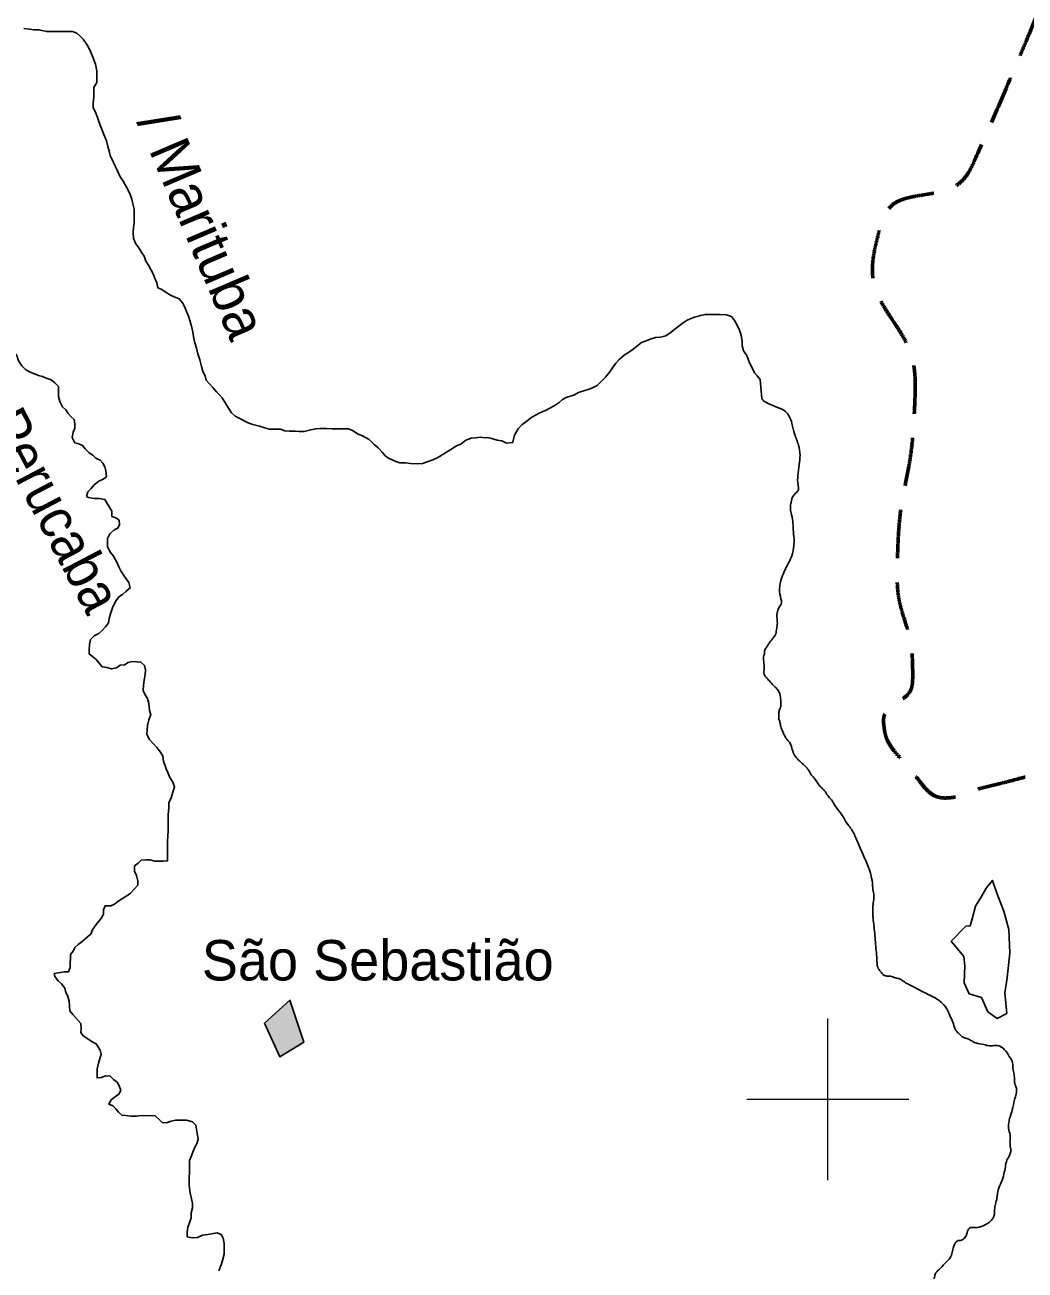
# Model space of a CAD drawing. Extents: x -1643653 to 4543381, y 1624270 to 13878484.
# Drawn here: x 765076 to 777439, y 8897887 to 8913288 of the extents above; entities that cross this region are included whole.
import ezdxf
from ezdxf.enums import TextEntityAlignment as Align

# ---------------------------------------------------------------- set-up
doc = ezdxf.new("R2010")
doc.units = 0
doc.header["$LTSCALE"] = 200
doc.linetypes.add('MEDIUM_DASHED', pattern=[4.5, 3, -1.5])
for name, color, linetype, lineweight in [('1', 7, 'Continuous', 13), ('10', 7, 'MEDIUM_DASHED', 60), ('2', 7, 'Continuous', 13), ('21', 7, 'Continuous', 25), ('24', 7, 'Continuous', 25)]:
    doc.layers.add(name, color=color, linetype=linetype, lineweight=lineweight)
doc.layers.add('41', color=7, linetype='Continuous')
doc.layers.add('49', color=7, linetype='Continuous')

msp = doc.modelspace()

# ---------------------------------------------------------------- hatches: boundary and pattern name
at = {"layer": '21'}
msp.add_hatch(color=256, dxfattribs=at).paths.add_polyline_path([(768037.3, 8900940.9), (768350.3, 8901225.5), (768523.5, 8900707.8), (768226.5, 8900525.2)])

# ---------------------------------------------------------------- linework, layer by layer
at = {"layer": '1', "lineweight": 25}
msp.add_spline([(814781, 9009175.5), (814787.2, 9009173.4), (814796.9, 9009173.4), (814799.4, 9009172.4), (814805.1, 9009174.5), (814805.6, 9009176.5), (814811.7, 9009179.5), (814811.7, 9009179.5), (814801.5, 9009181), (814790.7, 9009181.5), (814784.1, 9009183.1), (814777.4, 9009185.1), (814778.4, 9009175.5)], degree=3, dxfattribs=at)
at = {"layer": '10'}
msp.add_open_spline([(780116.2, 8904162.2), (779769.4, 8904177.9), (779422.6, 8904193.7), (779075.8, 8904209.5), (778695.9, 8904226.8), (778318.1, 8904159.8), (777941, 8904091.2), (777596, 8904028.4), (777262.1, 8903937.2), (776924.3, 8903854.6), (776803.3, 8903825.1), (776686.8, 8903750.4), (776569.7, 8903736.3), (776304.5, 8903704.6), (776099.5, 8903983.3), (775884, 8904233.1), (775776.3, 8904358), (775709.2, 8904488.3), (775694.9, 8904611.7), (775670.8, 8904818.6), (776050.4, 8904994.8), (776049.5, 8905226.7), (776047.7, 8905694.5), (775846.8, 8906171.8), (775860.4, 8906646.1), (775878.9, 8907296.2), (776043.6, 8907946.8), (776074.4, 8908597), (776108.2, 8909310.3), (775454.3, 8910013.8), (775625.2, 8910702.5), (775746.8, 8911192.8), (776625.7, 8911182.1), (776831, 8911648.8), (777030.2, 8912101.5), (777228.1, 8912557.1), (777420.7, 8913014.1), (777556.6, 8913336.6), (777687.6, 8913670.8), (777822.6, 8913984), (777919.6, 8914208.9), (778290.2, 8914361.2), (778319.1, 8914551.8), (778353.9, 8914781.3), (778054.2, 8915076.5), (777751.7, 8915261.5), (777515.3, 8915405.9), (777278.6, 8915289.1), (777042.4, 8915285.1), (776916.2, 8915283), (776790.1, 8915252.3), (776664.1, 8915261.5), (776484.7, 8915274.5), (776355.7, 8915449.8), (776238.5, 8915592.7), (776104.7, 8915755.7), (776352.4, 8916067), (776214.8, 8916207.7), (776079, 8916346.7), (775768.6, 8916238.7), (775623.8, 8916349.7), (775431, 8916497.3), (775387.1, 8916881.7), (775127.3, 8916988.4), (774292.1, 8917331.5), (773439.5, 8917458.1), (772578.9, 8917506.5), (772178.6, 8917529.1), (771773.4, 8917358), (771373.1, 8917411.9), (771257.5, 8917427.5), (771157.3, 8917493.9), (771065.7, 8917577.5), (770748.6, 8917866.7), (770887.1, 8918430.9), (770592.8, 8918689.4), (770430.6, 8918831.9), (770160.1, 8918847), (770001.8, 8918996.9), (769746.9, 8919238.3), (769557.2, 8919552.6), (769292.5, 8919801.2), (768866.2, 8920201.6), (768426.7, 8920562), (767897.5, 8920818.5), (767600.3, 8920962.5), (767240, 8920922), (766928.1, 8920842.2), (766588, 8920755), (766267.8, 8920606.4), (765982.4, 8920369), (765805, 8920221.5), (765830.9, 8919932), (765651.4, 8919801.2), (765249.7, 8919508.7), (764806.4, 8919315.8), (764351, 8919115.2), (764017, 8918968.1), (763624.4, 8918749.5), (763310.7, 8918831.3)], degree=3, dxfattribs=at)
at = {"layer": '2'}
for p, q in [((775000, 8899000), (775000, 8901000)), ((774000, 8900000), (776000, 8900000))]:
    msp.add_line(p, q, dxfattribs=at)
at = {"layer": '21'}
for points in [[(777212.9, 8901059.9), (777186.4, 8901318), (777216.7, 8901500.2), (777250.9, 8901811.5), (777239.5, 8902100), (777175, 8902327.7), (777087.7, 8902547.9), (777034.5, 8902707.3), (776958.6, 8902612.4), (776897.9, 8902509.9), (776825.7, 8902388.4), (776784, 8902232.8), (776761.2, 8902145.5), (776708.1, 8902141.7), (776525.9, 8901955.7), (776681.5, 8901765.9), (776692.9, 8901652), (776685.3, 8901439.5), (776746, 8901302.8), (776897.9, 8901257.2), (776977.6, 8901082.6), (777095.2, 8900999.1)], [(768037.3, 8900940.9), (768350.3, 8901225.5), (768523.5, 8900707.8), (768226.5, 8900525.2)]]:
    msp.add_lwpolyline(points, close=True, dxfattribs=at)
at = {"layer": '24'}
for points in [[(765062.9, 8913244.7), (765134, 8913234), (765184.8, 8913228.6), (765251, 8913228.2), (765342.4, 8913207.2), (765403.4, 8913206.8), (765464.4, 8913206.4), (765550.9, 8913205.9), (765611.9, 8913205.5), (765662.8, 8913205.1), (765718.6, 8913184.4), (765759, 8913148.5), (765794.4, 8913112.6), (765834.7, 8913056.3), (765864.8, 8913005.2), (765884.9, 8912959.2), (765914.9, 8912887.7), (765949.9, 8912800.9), (765964.6, 8912719.3), (765964, 8912632.7), (765963.6, 8912576.7), (765927.6, 8912515.8), (765927.2, 8912454.7), (765926.8, 8912398.6), (765921.2, 8912322.2), (765920.8, 8912266.2), (765955.9, 8912189.6), (765980.8, 8912118.1), (766005.8, 8912046.6), (766030.8, 8911985.3), (766050.8, 8911934.3), (766085.8, 8911852.6), (766100.6, 8911786.2), (766115.5, 8911730.1), (766130.3, 8911674), (766170.4, 8911587.1)], [(766170.4, 8911587.1), (766190.5, 8911541.2), (766215.6, 8911490.1), (766250.7, 8911418.5), (766290.9, 8911357.1), (766326.1, 8911290.7), (766371.2, 8911203.8), (766396.2, 8911132.3), (766411.1, 8911076.2), (766425.9, 8911009.9), (766425.5, 8910948.8), (766425.1, 8910892.7), (766424.7, 8910841.8), (766419.2, 8910780.7), (766413.7, 8910719.6), (766418.3, 8910648.3), (766448.4, 8910581.9), (766483.6, 8910530.7), (766518.8, 8910469.3), (766549, 8910428.4), (766569, 8910367.1), (766604.2, 8910316), (766634.3, 8910254.7), (766659.4, 8910208.7), (766679.4, 8910162.7), (766704.4, 8910096.3), (766719.2, 8910035.1), (766770, 8910014.4), (766820.6, 8909978.4), (766876.3, 8909947.5), (766922, 8909926.8), (766982.8, 8909900.9), (767023.2, 8909849.8), (767048.3, 8909803.8), (767073.3, 8909742.5), (767098.3, 8909686.3), (767118.2, 8909619.9)], [(764668.3, 8910342.9), (764693.4, 8910286.7), (764703, 8910210.2), (764707.8, 8910159.3), (764722.5, 8910087.9), (764722.2, 8910036.9), (764721.5, 8909940.2), (764741.5, 8909894.2), (764771.6, 8909832.9), (764801.7, 8909771.5), (764816.6, 8909720.5), (764826.3, 8909649.1), (764825.8, 8909572.7), (764815.1, 8909501.5), (764814.7, 8909445.4), (764814.3, 8909389.4), (764844.5, 8909328.1), (764890.1, 8909302.3), (764925.4, 8909261.4), (764975.8, 8909199.9), (764995.7, 8909133.6), (765036, 8909072.2), (765081.4, 8909026)], [(771104.7, 8908124.9), (771111.7, 8908148.9), (771127.4, 8908215), (771173.7, 8908291.1), (771219.8, 8908341.8), (771281.2, 8908387.2), (771327.2, 8908427.7), (771378.3, 8908457.9), (771449.7, 8908493.1), (771511, 8908518.2), (771556.9, 8908543.4), (771618.2, 8908578.6), (771679.5, 8908619), (771720.4, 8908654.4), (771766.4, 8908679.6), (771868.3, 8908714.6), (771919.4, 8908739.7), (771995.8, 8908764.7), (772051.9, 8908784.7), (772097.8, 8908804.8), (772148.9, 8908829.9), (772195, 8908875.5), (772251.3, 8908931.1), (772307.7, 8908997), (772338.6, 8909047.7), (772379.6, 8909103.5), (772415.5, 8909144), (772482.1, 8909204.7), (772548.4, 8909245.1), (772609.8, 8909290.5), (772655.8, 8909325.9), (772696.7, 8909361.3), (772752.8, 8909381.3), (772803.8, 8909401.3), (772870.1, 8909421.3), (772931.2, 8909426), (772997.4, 8909440.8), (773063.8, 8909486.3), (773109.9, 8909526.7), (773161, 8909567.1), (773212.1, 8909602.5), (773263.2, 8909637.8), (773339.7, 8909667.9), (773426.3, 8909692.8), (773487.5, 8909707.7), (773604.5, 8909706.9), (773670.6, 8909706.5), (773746.8, 8909700.9), (773807.7, 8909680.2), (773848.1, 8909634), (773883.2, 8909567.6), (773908.3, 8909511.4), (773928.2, 8909450.2), (773942.9, 8909373.7), (773942.6, 8909317.6), (773957.4, 8909256.4), (773997.7, 8909200.1), (774032.7, 8909108.2), (774072.8, 8909031.5), (774092.9, 8908985.6), (774128.2, 8908949.7), (774163.5, 8908903.6), (774185.6, 8908665.7)], [(767118.2, 8909619.9), (767133.1, 8909563.8), (767152.9, 8909487.3), (767162.5, 8909410.8), (767177.4, 8909354.7), (767197.3, 8909288.3), (767212.1, 8909222), (767237, 8909145.4), (767256.8, 8909063.8), (767276.7, 8909002.6), (767301.8, 8908946.3), (767316.7, 8908895.3), (767352, 8908854.3), (767397.4, 8908803.1), (767442.8, 8908751.9), (767478.2, 8908716), (767513.5, 8908675), (767558.8, 8908603.4), (767594, 8908547.2), (767629.2, 8908490.9), (767674.7, 8908449.9), (767730.5, 8908418.9), (767786.2, 8908393.1), (767836.9, 8908367.3), (767892.7, 8908346.6), (767974, 8908325.7), (768029.8, 8908310), (768095.8, 8908289.2), (768156.8, 8908288.8), (768233.1, 8908288.4), (768288.9, 8908267.6), (768344.8, 8908262.2), (768416, 8908261.7), (768466.9, 8908261.4), (768527.9, 8908261), (768609.4, 8908280.9), (768670.5, 8908290.7), (768726.5, 8908295.4), (768802.8, 8908294.9), (768879.1, 8908294.4), (768960.5, 8908293.9), (769011.3, 8908293.6), (769077.4, 8908293.1), (769123.1, 8908272.5), (769194, 8908226.2), (769249.8, 8908205.4), (769330.8, 8908159.1), (769391.4, 8908097.6), (769442, 8908056.5), (769492.5, 8908005.2), (769527.8, 8907959.2), (769568.3, 8907928.3), (769613.9, 8907907.7), (769659.6, 8907887), (769710.3, 8907871.4), (769781.5, 8907870.9), (769842.5, 8907865.4), (769923.8, 8907859.8), (769990, 8907864.5), (770046.1, 8907884.5), (770117.5, 8907909.5), (770178.7, 8907939.7), (770255.3, 8907985), (770342.1, 8908035.4), (770408.6, 8908080.8)], [(765081.4, 8909026), (765142.2, 8908995.1), (765193, 8908974.4), (765243.7, 8908953.7), (765294.4, 8908938.1), (765340.1, 8908917.4), (765401, 8908896.6), (765446.5, 8908860.7), (765492, 8908814.6), (765491.6, 8908758.5), (765491.1, 8908692.3), (765506, 8908631.1), (765541.1, 8908564.6), (765581.5, 8908528.7), (765611.7, 8908482.7), (765647.1, 8908441.7), (765682.4, 8908405.8), (765692.2, 8908354.8), (765691.8, 8908298.8), (765671.2, 8908253.1), (765660.6, 8908186.9), (765690.6, 8908120.5), (765741.4, 8908104.9), (765787, 8908084.2), (765822.3, 8908043.3), (765867.8, 8907997.1), (765913.4, 8907966.3), (765953.8, 8907930.4), (766004.5, 8907904.6), (766039.8, 8907868.7), (766065, 8907822.7), (766074.8, 8907771.7), (766084.5, 8907700.3), (766043.6, 8907670), (765987.4, 8907644.9), (765931.2, 8907599.4), (765895.3, 8907553.8), (765854.3, 8907513.3), (765838.7, 8907457.4), (765862, 8907442.5)], [(770408.6, 8908080.8), (770464.6, 8908100.9), (770526, 8908151.4), (770590.1, 8908175.8), (770641.1, 8908179.8), (770707.8, 8908187.6), (770758.8, 8908179.8), (770782.3, 8908183.7), (770829.4, 8908175.8), (770911.8, 8908152.3), (770970.6, 8908144.4), (771029.5, 8908116.9), (771104.7, 8908124.9)], [(765862, 8907442.5), (765930.2, 8907431.3), (765994.1, 8907432.7), (766065.2, 8907417), (766150.7, 8907273.8), (766150.2, 8907207.6), (766201, 8907192), (766241.5, 8907161.1), (766246.2, 8907110.2), (766225.6, 8907064.5), (766179.6, 8907044.4), (766123.3, 8906993.8), (766097.5, 8906937.9), (766097.2, 8906887), (766096.8, 8906831), (766131.9, 8906764.5), (766172.3, 8906718.4), (766217.5, 8906636.6), (766237.5, 8906585.6), (766262.6, 8906534.5), (766297.8, 8906478.2), (766328, 8906437.3), (766358.2, 8906391.2), (766378.1, 8906324.9), (766321.9, 8906279.4), (766280.9, 8906244), (766235, 8906213.7), (766193.9, 8906157.9), (766157.7, 8906076.7), (766131.8, 8906005.5), (766116.1, 8905944.5), (766110.7, 8905893.6), (766069.7, 8905842.9), (766028.7, 8905797.3), (765987.7, 8905762), (765931.6, 8905731.8), (765885.5, 8905686.2), (765874.9, 8905625.2), (765869.3, 8905559), (765869, 8905508), (765914.5, 8905472.1), (765955, 8905441.2), (765995.4, 8905395.2), (766030.7, 8905349.1), (766086.5, 8905338.5), (766147.5, 8905322.9), (766208.6, 8905337.8), (766254.6, 8905368), (766305.5, 8905372.8), (766351.5, 8905403.1), (766402.4, 8905412.9), (766458.3, 8905412.6), (766509.2, 8905407.1), (766554.6, 8905366.1), (766564.4, 8905310), (766564, 8905248.9), (766548.3, 8905182.8), (766542.8, 8905116.6), (766537.2, 8905055.5), (766562.3, 8905004.4), (766592.5, 8904958.3), (766607.4, 8904897.1), (766616.9, 8904810.5), (766631.8, 8904759.4), (766606, 8904693.4)], [(766606, 8904693.4), (766590.2, 8904622.2), (766584.8, 8904571.3), (766584.4, 8904515.2), (766609.4, 8904453.9), (766654.8, 8904402.7), (766705.3, 8904351.4), (766750.7, 8904295.1), (766780.9, 8904244), (766790.6, 8904182.8), (766820.5, 8904085.8), (766840.5, 8904039.9), (766865.5, 8903978.6), (766905.8, 8903922.3), (766925.8, 8903866.1), (766905, 8903800), (766884.2, 8903728.8), (766853.2, 8903667.9), (766852.8, 8903606.8), (766847.1, 8903520.2), (766846.6, 8903438.7), (766846.1, 8903372.5), (766845.8, 8903321.6), (766840.2, 8903260.5), (766839.8, 8903194.3), (766839.4, 8903133.2), (766839, 8903072), (766838.5, 8903005.8), (766838.1, 8902949.8), (766787.2, 8902945), (766731.3, 8902945.4), (766680.4, 8902945.7), (766619.5, 8902961.4), (766568.6, 8902961.7), (766512.7, 8902957), (766476.8, 8902921.5), (766430.8, 8902886.2)], [(766430.8, 8902886.2), (766430.3, 8902820), (766455.4, 8902768.9), (766470.2, 8902702.6), (766469.8, 8902646.5), (766382.7, 8902550.3), (766336.7, 8902514.9), (766280.5, 8902484.7), (766224.3, 8902444.3), (766183.4, 8902414), (766137.5, 8902394), (766066.3, 8902394.4), (766045.6, 8902343.6), (766045.2, 8902292.7), (766024.6, 8902247), (765993.8, 8902206.4), (765957.9, 8902160.8), (765911.6, 8902094.9), (765890.9, 8902044.1), (765850, 8902008.7), (765783.5, 8901953.1), (765732.4, 8901912.6), (765691.4, 8901877.2), (765670.8, 8901831.5), (765640, 8901791), (765639.6, 8901740), (765634.2, 8901689.1), (765633.8, 8901628), (765613.1, 8901577.2), (765562.2, 8901577.5), (765437.5, 8901556.8)], [(765437.5, 8901556.8), (765446.4, 8901519.8), (765486.7, 8901463.5), (765527.2, 8901427.6), (765567.5, 8901376.4), (765582.4, 8901320.3), (765607.5, 8901274.3), (765622.3, 8901213.1), (765627, 8901151.9), (765631.7, 8901095.9), (765667, 8901049.8), (765732.6, 8900973), (765767.9, 8900937.1), (765772.6, 8900875.9), (765767.2, 8900825), (765797.4, 8900784.1), (765853.1, 8900748.1), (765908.8, 8900712), (765954.4, 8900686.3), (766004.7, 8900609.6), (766019.6, 8900558.5), (765983.2, 8900446.7), (765967.5, 8900375.5), (765967.1, 8900319.4), (765966.7, 8900263.4), (766022.7, 8900268.1), (766073.7, 8900288.2), (766129.7, 8900287.8), (766170.1, 8900246.8), (766215.6, 8900210.9), (766240.7, 8900164.9), (766260.7, 8900108.7), (766234.9, 8900063), (766194, 8900032.7), (766142.9, 8899992.3)], [(766142.9, 8899992.3), (766112, 8899941.6), (766162.7, 8899920.9), (766198.1, 8899879.9), (766233.4, 8899838.9), (766273.8, 8899803), (766324.7, 8899797.6), (766385.6, 8899792.1), (766456.8, 8899791.6), (766512.9, 8899801.5), (766685.8, 8899795.3), (766736.3, 8899749.1), (766771.7, 8899713.2), (766827.6, 8899707.8), (766883.7, 8899727.8), (766939.7, 8899742.7), (767000.7, 8899742.3), (767071.9, 8899741.8), (767148.1, 8899721), (767188.5, 8899680), (767217.8, 8899506.6), (767202.2, 8899450.7), (767171.3, 8899399.9), (767150.6, 8899344), (767129.9, 8899293.2), (767109.2, 8899242.4), (767108.8, 8899186.4), (767108.1, 8899089.6), (767107.8, 8899038.7), (767107.4, 8898987.7), (767107.1, 8898936.8), (767116.6, 8898839.9), (767131.5, 8898788.9), (767146.2, 8898712.4), (767145.8, 8898656.4), (767130.2, 8898595.3), (767129.8, 8898534.2), (767109, 8898473.2), (767088.3, 8898417.3), (767082.8, 8898356.2), (767082.4, 8898300.2), (767143.3, 8898284.5), (767209.4, 8898289.2), (767270.7, 8898319.4), (767336.9, 8898329.1), (767403.1, 8898338.9), (767454, 8898348.8), (767499.6, 8898328.1), (767524.7, 8898282.1), (767539.5, 8898215.8), (767539.2, 8898164.8), (767538.6, 8898083.3), (767517.8, 8898007.1), (767502.1, 8897951.1), (767471.1, 8897880)]]:
    msp.add_lwpolyline(points, dxfattribs=at)
for points in [[(774185.6, 8908665.7), (774206.6, 8908640.3), (774262.2, 8908604.4), (774377, 8908558), (774477.9, 8908507), (774520.8, 8908450.2), (774556.7, 8908357.5), (774590.3, 8908228.8), (774637.8, 8908089.7), (774657, 8907966.8), (774646.5, 8907852.1), (774629.1, 8907712.9), (774632.6, 8907601.7), (774636.1, 8907542.5), (774608.3, 8907500.8), (774570, 8907459.1), (774545.7, 8907382.6), (774537.9, 8907322.4), (774546.2, 8907252.2), (774566.8, 8907147.9), (774572, 8907048.8), (774582.3, 8906929.1), (774580.2, 8906846.2), (774553.4, 8906721.3), (774483.2, 8906572.6), (774441.9, 8906478.6), (774411, 8906374.3), (774403.7, 8906304.8), (774420.2, 8906190.2), (774426.4, 8906138.5), (774400.6, 8906085.9), (774376.9, 8906034.2), (774372.8, 8905948.5), (774375.9, 8905877.3), (774365.5, 8905808.1), (774350, 8905739.9), (774314.9, 8905694.5), (774270.6, 8905633.5), (774243.7, 8905593.3), (774221, 8905553), (774216.9, 8905506.5), (774205.5, 8905472.4), (774207.6, 8905414.6), (774213.8, 8905325.8), (774211.7, 8905257.6), (774247.8, 8905209.1), (774287.1, 8905162.6), (774350, 8905098.6), (774387.2, 8905056.3), (774415, 8904970.4), (774420.2, 8904906.4), (774418.1, 8904863), (774400.6, 8904807.3), (774394.4, 8904756.7), (774392.3, 8904706.1)], [(774392.3, 8904706.1), (774408.8, 8904660.6), (774419.2, 8904612.1), (774449.1, 8904536.7), (774468.7, 8904491.3), (774507.9, 8904436.5), (774539.9, 8904392.1), (774556.5, 8904343.6), (774580.2, 8904274.3), (774623.5, 8904211.3), (774744.3, 8904094.6), (774766, 8904064.6), (774795.9, 8904014), (774839.2, 8903964.5), (774905.3, 8903868.4), (774960, 8903815.8), (775000.3, 8903755.9), (775044.6, 8903704.2), (775089, 8903634), (775153, 8903546.6), (775202.6, 8903472.3), (775237.7, 8903411.4), (775282, 8903354.6), (775350.7, 8903226.5), (775418.8, 8903065.4), (775490, 8902901.2), (775526.5, 8902794.9), (775551.6, 8902675.7), (775557.9, 8902600.4), (775569.2, 8902517.7), (775565.4, 8902451.2), (775555.4, 8902374.6), (775557.9, 8902305.6), (775559.1, 8902246.7), (775571.7, 8902131.1), (775590.5, 8901919), (775608, 8901708.2), (775616.8, 8901634.1), (775655.7, 8901576.4), (775685.8, 8901541.2), (775722.2, 8901524.9), (775773.6, 8901522.4), (775835.1, 8901502.3), (775892.8, 8901487.2), (775930.4, 8901462.2), (775995.7, 8901423.2), (776059.7, 8901389.4), (776242.1, 8901296.3), (776356.3, 8901236.1), (776415.2, 8901188.4), (776484.2, 8901094.3), (776518.1, 8901016.4), (776553.2, 8900932.3), (776584.6, 8900849.5), (776628.5, 8900806.8)], [(776628.5, 8900806.8), (776674.9, 8900766.7), (776732.6, 8900749.1), (776779, 8900721.5), (776828, 8900697.7), (776930.8, 8900676.3), (776998.6, 8900661.2), (777071.3, 8900666.3), (777125.3, 8900657.5), (777199.6, 8900594.6), (777257.3, 8900509.2), (777283.7, 8900452.8), (777287.4, 8900381.2), (777303.7, 8900309.7), (777306.2, 8900235.6), (777316.3, 8900180.4), (777331.3, 8900136.5), (777307.5, 8899993.4), (777279.9, 8899869.1), (777252.3, 8899778.8), (777237.2, 8899709.7), (777233.4, 8899642.9), (777253.5, 8899560.1), (777253.5, 8899499.9), (777253.5, 8899437.1), (777262.3, 8899365.6), (777249.8, 8899315.4), (777214.6, 8899245.1), (777194.6, 8899163.5), (777177, 8899075.6), (777144.4, 8898972.7), (777105.5, 8898878.2), (777094.2, 8898801.6), (777077.8, 8898718.8), (777062.8, 8898654.8), (777060.3, 8898580.7), (777042.7, 8898530.5), (776998.8, 8898480.3), (776944.9, 8898447.7), (776847, 8898412.5), (776791.8, 8898415.1), (776769.2, 8898415.1), (776723.4, 8898359.3), (776713.4, 8898317.9), (776678.3, 8898272.7), (776641.9, 8898253.9), (776613, 8898251.4), (776586.7, 8898237.6), (776566.6, 8898203.7), (776551.6, 8898159.8), (776534, 8898089.5), (776500.1, 8898022.9), (776449.9, 8897971.5), (776401, 8897921.3), (776365.9, 8897887.4)], [(776365.9, 8897887.4), (776337, 8897852.2), (776322, 8897817.1), (776310.7, 8897755.6), (776314.5, 8897724.2), (776345.8, 8897655.4), (776379.7, 8897601.5), (776422.3, 8897570.1), (776466.2, 8897507.3), (776502.6, 8897448.3), (776539, 8897370.5), (776552.8, 8897306.5), (776564.1, 8897265.1), (776587.9, 8897223.7), (776611.8, 8897188.5), (776684.5, 8897143.3), (776759.8, 8897134.6), (776784.9, 8897119.5), (776803.7, 8897075.6), (776837.6, 8897037.9), (776875.2, 8896999), (776882.7, 8896955.1), (776887.8, 8896884.8), (776899.1, 8896853.4), (776925, 8896814.1), (776977.7, 8896777.7), (777001.5, 8896757.6), (777016.6, 8896726.3), (777024.1, 8896688.6), (777030.3, 8896627.1), (777039.1, 8896585.7), (777056.7, 8896540.5), (777073, 8896504.1), (777101.9, 8896467.7), (777118.2, 8896433.8), (777133.2, 8896384.9), (777134.5, 8896338.4), (777128.2, 8896303.3), (777113.2, 8896253.1), (777096.8, 8896212.9), (777085.6, 8896182.8), (777065.4, 8896101.2), (777056.7, 8896071.1), (777056.7, 8896043.5), (777050.4, 8896017.1), (777040.3, 8895985.7), (777029.1, 8895963.1), (777031.6, 8895941.8), (777045.4, 8895923), (777057.9, 8895882.8), (777067.9, 8895833.9), (777067.9, 8895778.6), (777059.2, 8895742.2), (777040.3, 8895717.1), (777029.1, 8895705.8)]]:
    msp.add_spline(points, degree=3, dxfattribs=at)

# ---------------------------------------------------------------- texts
at = {"layer": '41'}
msp.add_text('São Sebastião', height=500, dxfattribs=at).set_placement((767262.3, 8901469.8))
at = {"layer": '49'}
msp.add_text('/ Marituba', height=500, rotation=293.11, dxfattribs=at).set_placement((767039.9, 8910721.1), align=Align.CENTER)
at = {"layer": '49', "width": 0.95}
msp.add_text('Rio Perucaba', height=500, rotation=297.707, dxfattribs=at).set_placement((764955.4, 8907672.4), align=Align.CENTER)

doc.saveas('drawing.dxf')
